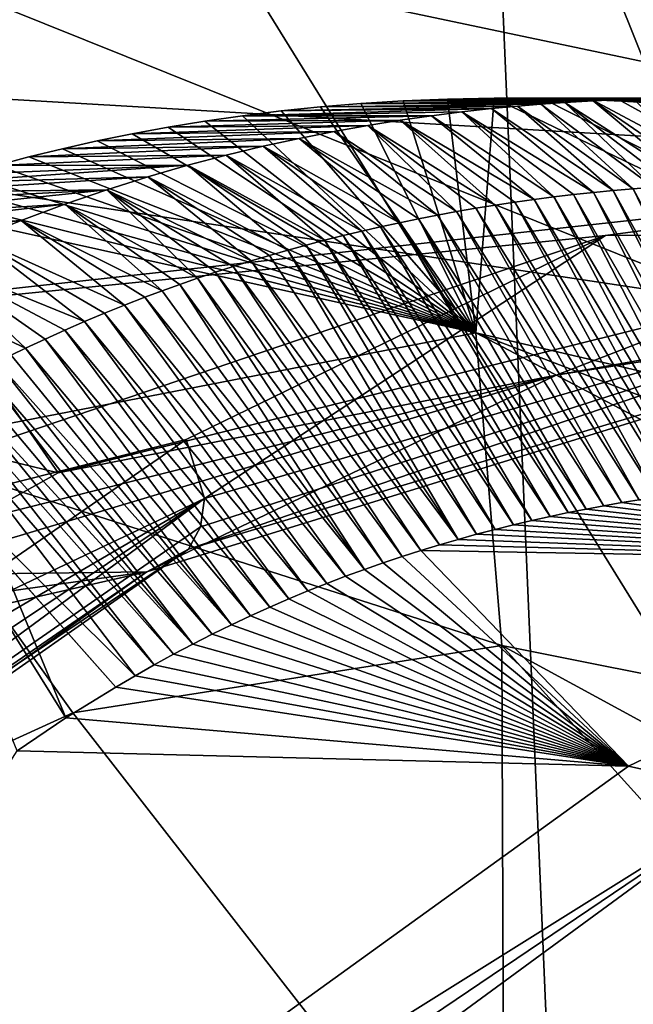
# Model space of a CAD drawing. Header units: metres. Extents: x -150 to 307, y -550 to 84.
# Tile 390 of 656: x 170.89 to 172.11, y 10.63 to 12.6. Entities that reach past the tile are written whole.
import ezdxf

# ---------------------------------------------------------------- set-up
doc = ezdxf.new("R2010")
doc.units = ezdxf.units.M
doc.layers.add('solid_26006363', color=7, linetype='CONTINUOUS')

msp = doc.modelspace()

# ---------------------------------------------------------------- linework, layer by layer
at = {"layer": 'solid_26006363'}
for points in [[(169.286987, 13.115409, 853.507263), (171.771301, 15.765386, 857.73407), (173.115189, 12.310414, 856.930786)], [(173.115189, 12.310414, 856.930786), (171.771301, 15.765386, 857.73407), (175.962662, 15.430596, 861.105591)], [(172.062759, 7.739251, 890.959351), (168.109161, 13.795001, 886.157959), (171.730453, 15.491827, 889.848267)], [(172.062759, 7.739251, 890.959351), (171.730453, 15.491827, 889.848267), (175.531326, 13.875046, 893.989563)], [(170.362183, 14.264472, 891.475952), (174.411835, 7.725043, 896.199707), (174.006027, 15.452538, 895.127869)], [(170.362183, 14.264472, 891.475952), (170.652481, 7.129633, 892.419128), (174.411835, 7.725043, 896.199707)], [(172.062759, 7.739251, 890.959351), (175.531326, 13.875046, 893.989563), (175.855179, 6.935004, 894.855896)], [(172.062759, 7.739251, 890.959351), (168.248322, 6.890068, 887.028809), (168.109161, 13.795001, 886.157959)], [(172.114243, 13.350467, 863.699036), (171.938828, 13.132442, 863.57959), (173.022903, 12.541523, 864.268433)], [(170.117279, 12.921765, 856.267944), (172.329987, 12.032898, 857.544189), (171.822189, 13.299157, 858.143555)], [(171.822189, 13.299157, 858.143555), (172.329987, 12.032898, 857.544189), (173.111725, 11.98535, 858.310791)], [(171.822189, 13.299157, 858.143555), (173.111725, 11.98535, 858.310791), (172.77774, 13.218596, 859.032776)], [(173.022903, 12.541523, 864.268433), (171.938828, 13.132442, 863.57959), (172.041672, 12.873581, 863.547913)], [(169.488129, 12.521033, 853.281311), (169.286987, 13.115409, 853.507263), (173.115189, 12.310414, 856.930786)], [(174.687469, 12.528455, 860.603271), (173.59816, 11.967732, 863.607239), (171.262955, 13.110596, 862.093933)], [(172.041672, 12.873581, 863.547913), (171.262955, 13.110596, 862.093933), (173.59816, 11.967732, 863.607239)], [(173.731781, 12.961796, 859.844849), (174.687469, 12.528455, 860.603271), (171.262955, 13.110596, 862.093933)], [(170.544571, 12.300545, 856.086853), (172.329987, 12.032898, 857.544189), (170.117279, 12.921765, 856.267944)], [(172.041672, 12.873581, 863.547913), (173.59816, 11.967732, 863.607239), (174.140121, 11.49324, 864.840942)], [(173.022903, 12.541523, 864.268433), (172.041672, 12.873581, 863.547913), (174.140121, 11.49324, 864.840942)], [(169.678757, 11.931043, 853.0672), (169.488129, 12.521033, 853.281311), (173.115189, 12.310414, 856.930786)], [(171.799194, 11.974298, 858.490173), (171.569214, 12.432742, 858.255615), (171.488388, 12.426051, 858.171021)], [(171.488388, 12.426051, 858.171021), (171.569214, 12.432742, 858.255615), (171.929001, 12.431523, 857.768616)], [(171.569214, 12.432742, 858.255615), (172.034119, 12.438316, 857.878601), (171.977081, 12.434977, 857.819092)], [(171.569214, 12.432742, 858.255615), (171.653793, 12.437981, 858.343079), (172.034119, 12.438316, 857.878601)], [(171.799194, 11.974298, 858.490173), (171.653793, 12.437981, 858.343079), (171.569214, 12.432742, 858.255615)], [(171.569214, 12.432742, 858.255615), (171.977081, 12.434977, 857.819092), (171.929001, 12.431523, 857.768616)], [(171.653793, 12.437981, 858.343079), (172.115616, 12.441683, 857.962769), (172.034119, 12.438316, 857.878601)], [(171.653793, 12.437981, 858.343079), (171.742966, 12.441591, 858.434143), (172.115616, 12.441683, 857.962769)], [(171.799194, 11.974298, 858.490173), (171.742966, 12.441591, 858.434143), (171.653793, 12.437981, 858.343079)], [(171.742966, 12.441591, 858.434143), (172.219833, 12.443626, 858.069092), (172.115616, 12.441683, 857.962769)], [(171.742966, 12.441591, 858.434143), (171.83606, 12.443315, 858.528076), (172.219833, 12.443626, 858.069092)], [(171.799194, 11.974298, 858.490173), (171.83606, 12.443315, 858.528076), (171.742966, 12.441591, 858.434143)], [(171.799194, 11.974298, 858.490173), (173.764969, 11.51687, 860.265137), (171.83606, 12.443315, 858.528076)], [(171.83606, 12.443315, 858.528076), (172.336487, 12.442739, 858.186279), (172.219833, 12.443626, 858.069092)], [(171.83606, 12.443315, 858.528076), (171.932617, 12.442944, 858.624268), (172.336487, 12.442739, 858.186279)], [(171.83606, 12.443315, 858.528076), (173.764969, 11.51687, 860.265137), (171.932617, 12.442944, 858.624268)], [(171.929001, 12.431523, 857.768616), (171.977081, 12.434977, 857.819092), (172.154343, 12.265374, 857.572876)], [(171.932617, 12.442944, 858.624268), (172.032135, 12.440298, 858.722168), (172.336487, 12.442739, 858.186279)], [(171.932617, 12.442944, 858.624268), (173.764969, 11.51687, 860.265137), (172.032135, 12.440298, 858.722168)], [(171.977081, 12.434977, 857.819092), (172.034119, 12.438316, 857.878601), (172.235214, 12.270278, 857.657837)], [(171.977081, 12.434977, 857.819092), (172.235214, 12.270278, 857.657837), (172.194702, 12.26803, 857.615417)], [(171.977081, 12.434977, 857.819092), (172.194702, 12.26803, 857.615417), (172.154343, 12.265374, 857.572876)], [(172.032135, 12.440298, 858.722168), (172.453751, 12.438654, 858.302307), (172.336487, 12.442739, 858.186279)], [(172.032135, 12.440298, 858.722168), (172.090668, 12.437683, 858.779175), (172.453751, 12.438654, 858.302307)], [(172.032135, 12.440298, 858.722168), (173.764969, 11.51687, 860.265137), (172.090668, 12.437683, 858.779175)], [(172.034119, 12.438316, 857.878601), (172.115616, 12.441683, 857.962769), (172.275833, 12.27212, 857.700134)], [(172.034119, 12.438316, 857.878601), (172.275833, 12.27212, 857.700134), (172.235214, 12.270278, 857.657837)], [(172.090668, 12.437683, 858.779175), (172.559814, 12.432251, 858.405762), (172.453751, 12.438654, 858.302307)], [(172.090668, 12.437683, 858.779175), (172.150131, 12.434232, 858.836731), (172.559814, 12.432251, 858.405762)], [(172.090668, 12.437683, 858.779175), (173.764969, 11.51687, 860.265137), (172.150131, 12.434232, 858.836731)], [(171.332779, 12.408411, 858.005188), (171.830414, 12.42259, 857.66394), (171.7715, 12.416047, 857.600647)], [(171.332779, 12.408411, 858.005188), (171.409973, 12.417953, 858.087952), (171.830414, 12.42259, 857.66394)], [(171.799194, 11.974298, 858.490173), (171.409973, 12.417953, 858.087952), (171.332779, 12.408411, 858.005188)], [(171.332779, 12.408411, 858.005188), (171.7715, 12.416047, 857.600647), (171.710831, 12.40835, 857.534912)], [(171.409973, 12.417953, 858.087952), (171.882553, 12.427628, 857.719482), (171.830414, 12.42259, 857.66394)], [(171.409973, 12.417953, 858.087952), (171.488388, 12.426051, 858.171021), (171.882553, 12.427628, 857.719482)], [(171.799194, 11.974298, 858.490173), (171.488388, 12.426051, 858.171021), (171.409973, 12.417953, 858.087952)], [(171.488388, 12.426051, 858.171021), (171.929001, 12.431523, 857.768616), (171.882553, 12.427628, 857.719482)], [(171.710831, 12.40835, 857.534912), (171.7715, 12.416047, 857.600647), (171.955261, 12.246049, 857.358948)], [(171.7715, 12.416047, 857.600647), (171.830414, 12.42259, 857.66394), (172.034271, 12.254977, 857.444702)], [(171.7715, 12.416047, 857.600647), (172.034271, 12.254977, 857.444702), (171.994659, 12.25071, 857.401855)], [(171.7715, 12.416047, 857.600647), (171.994659, 12.25071, 857.401855), (171.955261, 12.246049, 857.358948)], [(171.830414, 12.42259, 857.66394), (171.882553, 12.427628, 857.719482), (172.074112, 12.258845, 857.487488)], [(171.830414, 12.42259, 857.66394), (172.074112, 12.258845, 857.487488), (172.034271, 12.254977, 857.444702)], [(171.882553, 12.427628, 857.719482), (171.929001, 12.431523, 857.768616), (172.114136, 12.262312, 857.530273)], [(171.882553, 12.427628, 857.719482), (172.114136, 12.262312, 857.530273), (172.074112, 12.258845, 857.487488)], [(171.929001, 12.431523, 857.768616), (172.154343, 12.265374, 857.572876), (172.114136, 12.262312, 857.530273)], [(171.183929, 12.385505, 857.842773), (171.648178, 12.399365, 857.466309), (171.583252, 12.388939, 857.394531)], [(171.183929, 12.385505, 857.842773), (171.257385, 12.39756, 857.923401), (171.648178, 12.399365, 857.466309)], [(171.799194, 11.974298, 858.490173), (171.257385, 12.39756, 857.923401), (171.183929, 12.385505, 857.842773)], [(171.799194, 11.974298, 858.490173), (171.332779, 12.408411, 858.005188), (171.257385, 12.39756, 857.923401)], [(171.257385, 12.39756, 857.923401), (171.332779, 12.408411, 858.005188), (171.710831, 12.40835, 857.534912)], [(171.257385, 12.39756, 857.923401), (171.710831, 12.40835, 857.534912), (171.648178, 12.399365, 857.466309)], [(171.583252, 12.388939, 857.394531), (171.648178, 12.399365, 857.466309), (171.838089, 12.229697, 857.229675)], [(171.648178, 12.399365, 857.466309), (171.710831, 12.40835, 857.534912), (171.916046, 12.240992, 857.315979)], [(171.648178, 12.399365, 857.466309), (171.916046, 12.240992, 857.315979), (171.876984, 12.23554, 857.272888)], [(171.648178, 12.399365, 857.466309), (171.876984, 12.23554, 857.272888), (171.838089, 12.229697, 857.229675)], [(171.710831, 12.40835, 857.534912), (171.955261, 12.246049, 857.358948), (171.916046, 12.240992, 857.315979)], [(171.04184, 12.357948, 857.684082), (171.515839, 12.376884, 857.319214), (171.446167, 12.363078, 857.24054)], [(171.04184, 12.357948, 857.684082), (171.112152, 12.372296, 857.763123), (171.515839, 12.376884, 857.319214)], [(171.112152, 12.372296, 857.763123), (171.583252, 12.388939, 857.394531), (171.515839, 12.376884, 857.319214)], [(171.112152, 12.372296, 857.763123), (171.183929, 12.385505, 857.842773), (171.583252, 12.388939, 857.394531)], [(171.799194, 11.974298, 858.490173), (171.183929, 12.385505, 857.842773), (171.112152, 12.372296, 857.763123)], [(171.446167, 12.363078, 857.24054), (171.515839, 12.376884, 857.319214), (171.722488, 12.209832, 857.099487)], [(171.515839, 12.376884, 857.319214), (171.583252, 12.388939, 857.394531), (171.760834, 12.216843, 857.143005)], [(171.515839, 12.376884, 857.319214), (171.760834, 12.216843, 857.143005), (171.722488, 12.209832, 857.099487)], [(171.583252, 12.388939, 857.394531), (171.838089, 12.229697, 857.229675), (171.799377, 12.223464, 857.186401)], [(171.583252, 12.388939, 857.394531), (171.799377, 12.223464, 857.186401), (171.760834, 12.216843, 857.143005)], [(170.972839, 12.342483, 857.605652), (171.446167, 12.363078, 857.24054), (171.374283, 12.347358, 857.158264)], [(170.972839, 12.342483, 857.605652), (171.04184, 12.357948, 857.684082), (171.446167, 12.363078, 857.24054)], [(171.799194, 11.974298, 858.490173), (171.04184, 12.357948, 857.684082), (170.972839, 12.342483, 857.605652)], [(171.799194, 11.974298, 858.490173), (171.112152, 12.372296, 857.763123), (171.04184, 12.357948, 857.684082)], [(171.374283, 12.347358, 857.158264), (171.446167, 12.363078, 857.24054), (171.646393, 12.19465, 857.012329)], [(171.446167, 12.363078, 857.24054), (171.722488, 12.209832, 857.099487), (171.684326, 12.202435, 857.055908)], [(171.446167, 12.363078, 857.24054), (171.684326, 12.202435, 857.055908), (171.646393, 12.19465, 857.012329)], [(170.905777, 12.326096, 857.528442), (171.374283, 12.347358, 857.158264), (171.299988, 12.329493, 857.072205)], [(170.905777, 12.326096, 857.528442), (170.972839, 12.342483, 857.605652), (171.374283, 12.347358, 857.158264)], [(171.799194, 11.974298, 858.490173), (170.972839, 12.342483, 857.605652), (170.905777, 12.326096, 857.528442)], [(171.299988, 12.329493, 857.072205), (171.374283, 12.347358, 857.158264), (171.571136, 12.177928, 856.924805)], [(171.374283, 12.347358, 857.158264), (171.646393, 12.19465, 857.012329), (171.608658, 12.186481, 856.968628)], [(171.374283, 12.347358, 857.158264), (171.608658, 12.186481, 856.968628), (171.571136, 12.177928, 856.924805)], [(170.841309, 12.309051, 857.45343), (171.299988, 12.329493, 857.072205), (171.223145, 12.309225, 856.981934)], [(170.841309, 12.309051, 857.45343), (170.905777, 12.326096, 857.528442), (171.299988, 12.329493, 857.072205)], [(171.799194, 11.974298, 858.490173), (170.905777, 12.326096, 857.528442), (170.841309, 12.309051, 857.45343)], [(171.223145, 12.309225, 856.981934), (171.299988, 12.329493, 857.072205), (171.496704, 12.15967, 856.837036)], [(171.299988, 12.329493, 857.072205), (171.571136, 12.177928, 856.924805), (171.533813, 12.168991, 856.880981)], [(171.299988, 12.329493, 857.072205), (171.533813, 12.168991, 856.880981), (171.496704, 12.15967, 856.837036)], [(172.058716, 12.168938, 855.772095), (169.678757, 11.931043, 853.0672), (173.115189, 12.310414, 856.930786)], [(170.544571, 12.300545, 856.086853), (169.948624, 11.941681, 855.223328), (170.964401, 11.694973, 855.906555)], [(170.544571, 12.300545, 856.086853), (170.964401, 11.694973, 855.906555), (172.329987, 12.032898, 857.544189)], [(170.721664, 12.273944, 857.311707), (171.223145, 12.309225, 856.981934), (171.143631, 12.286284, 856.887146)], [(170.721664, 12.273944, 857.311707), (170.780014, 12.291641, 857.381226), (171.223145, 12.309225, 856.981934)], [(170.780014, 12.291641, 857.381226), (170.841309, 12.309051, 857.45343), (171.223145, 12.309225, 856.981934)], [(171.799194, 11.974298, 858.490173), (170.841309, 12.309051, 857.45343), (170.780014, 12.291641, 857.381226)], [(171.143631, 12.286284, 856.887146), (171.223145, 12.309225, 856.981934), (171.423111, 12.139877, 856.748962)], [(171.223145, 12.309225, 856.981934), (171.496704, 12.15967, 856.837036), (171.459808, 12.149964, 856.79303)], [(171.223145, 12.309225, 856.981934), (171.459808, 12.149964, 856.79303), (171.423111, 12.139877, 856.748962)], [(173.090439, 12.175703, 856.904907), (172.058716, 12.168938, 855.772095), (173.115189, 12.310414, 856.930786)], [(170.665451, 12.255841, 857.244019), (171.143631, 12.286284, 856.887146), (171.061768, 12.260505, 856.787964)], [(170.665451, 12.255841, 857.244019), (170.721664, 12.273944, 857.311707), (171.143631, 12.286284, 856.887146)], [(171.799194, 11.974298, 858.490173), (170.780014, 12.291641, 857.381226), (170.721664, 12.273944, 857.311707)], [(171.061768, 12.260505, 856.787964), (171.143631, 12.286284, 856.887146), (171.350357, 12.118561, 856.660583)], [(171.143631, 12.286284, 856.887146), (171.423111, 12.139877, 856.748962), (171.386627, 12.12941, 856.704773)], [(171.143631, 12.286284, 856.887146), (171.386627, 12.12941, 856.704773), (171.350357, 12.118561, 856.660583)], [(170.519073, 12.203646, 857.064148), (171.061768, 12.260505, 856.787964), (170.977463, 12.231583, 856.684143)], [(170.519073, 12.203646, 857.064148), (170.610611, 12.237154, 857.177246), (171.061768, 12.260505, 856.787964)], [(170.610611, 12.237154, 857.177246), (170.665451, 12.255841, 857.244019), (171.061768, 12.260505, 856.787964)], [(171.799194, 11.974298, 858.490173), (170.665451, 12.255841, 857.244019), (170.610611, 12.237154, 857.177246)], [(171.799194, 11.974298, 858.490173), (170.721664, 12.273944, 857.311707), (170.665451, 12.255841, 857.244019)], [(170.977463, 12.231583, 856.684143), (171.061768, 12.260505, 856.787964), (171.242828, 12.083752, 856.527405)], [(171.061768, 12.260505, 856.787964), (171.350357, 12.118561, 856.660583), (171.314285, 12.107334, 856.616211)], [(171.061768, 12.260505, 856.787964), (171.314285, 12.107334, 856.616211), (171.278442, 12.095731, 856.571838)], [(171.061768, 12.260505, 856.787964), (171.278442, 12.095731, 856.571838), (171.242828, 12.083752, 856.527405)], [(171.994659, 12.25071, 857.401855), (172.034271, 12.254977, 857.444702), (172.331604, 11.667213, 857.220276)], [(172.034271, 12.254977, 857.444702), (172.074112, 12.258845, 857.487488), (172.364929, 11.670221, 857.257019)], [(172.034271, 12.254977, 857.444702), (172.364929, 11.670221, 857.257019), (172.331604, 11.667213, 857.220276)], [(172.074112, 12.258845, 857.487488), (172.114136, 12.262312, 857.530273), (172.397995, 11.672879, 857.293213)], [(172.074112, 12.258845, 857.487488), (172.397995, 11.672879, 857.293213), (172.364929, 11.670221, 857.257019)], [(172.114136, 12.262312, 857.530273), (172.154343, 12.265374, 857.572876), (172.430786, 11.6752, 857.328918)], [(172.114136, 12.262312, 857.530273), (172.430786, 11.6752, 857.328918), (172.397995, 11.672879, 857.293213)], [(170.614639, 11.745116, 857.146362), (171.799194, 11.974298, 858.490173), (170.610611, 12.237154, 857.177246)], [(171.838089, 12.229697, 857.229675), (171.876984, 12.23554, 857.272888), (172.195694, 11.651467, 857.067688)], [(171.876984, 12.23554, 857.272888), (171.916046, 12.240992, 857.315979), (172.230072, 11.655987, 857.10675)], [(171.876984, 12.23554, 857.272888), (172.230072, 11.655987, 857.10675), (172.195694, 11.651467, 857.067688)], [(171.916046, 12.240992, 857.315979), (171.955261, 12.246049, 857.358948), (172.264175, 11.660109, 857.145142)], [(171.916046, 12.240992, 857.315979), (172.264175, 11.660109, 857.145142), (172.230072, 11.655987, 857.10675)], [(171.955261, 12.246049, 857.358948), (171.994659, 12.25071, 857.401855), (172.298019, 11.663847, 857.182983)], [(171.955261, 12.246049, 857.358948), (172.298019, 11.663847, 857.182983), (172.264175, 11.660109, 857.145142)], [(171.994659, 12.25071, 857.401855), (172.331604, 11.667213, 857.220276), (172.298019, 11.663847, 857.182983)], [(170.432144, 12.169045, 856.954712), (170.977463, 12.231583, 856.684143), (170.890503, 12.19915, 856.575195)], [(170.432144, 12.169045, 856.954712), (170.519073, 12.203646, 857.064148), (170.977463, 12.231583, 856.684143)], [(170.890503, 12.19915, 856.575195), (170.977463, 12.231583, 856.684143), (171.172256, 12.058691, 856.438293)], [(170.977463, 12.231583, 856.684143), (171.242828, 12.083752, 856.527405), (171.207428, 12.071404, 856.482849)], [(170.977463, 12.231583, 856.684143), (171.207428, 12.071404, 856.482849), (171.172256, 12.058691, 856.438293)], [(171.722488, 12.209832, 857.099487), (171.760834, 12.216843, 857.143005), (172.090927, 11.635427, 856.947021)], [(171.760834, 12.216843, 857.143005), (171.799377, 12.223464, 857.186401), (172.126114, 11.641198, 856.987854)], [(171.760834, 12.216843, 857.143005), (172.126114, 11.641198, 856.987854), (172.090927, 11.635427, 856.947021)], [(171.799377, 12.223464, 857.186401), (171.838089, 12.229697, 857.229675), (172.161026, 11.646541, 857.028076)], [(171.799377, 12.223464, 857.186401), (172.161026, 11.646541, 857.028076), (172.126114, 11.641198, 856.987854)], [(171.838089, 12.229697, 857.229675), (172.195694, 11.651467, 857.067688), (172.161026, 11.646541, 857.028076)], [(170.349442, 12.133518, 856.848694), (170.890503, 12.19915, 856.575195), (170.800766, 12.162798, 856.460571)], [(170.349442, 12.133518, 856.848694), (170.432144, 12.169045, 856.954712), (170.890503, 12.19915, 856.575195)], [(170.800766, 12.162798, 856.460571), (170.890503, 12.19915, 856.575195), (171.096863, 12.029896, 856.341492)], [(170.890503, 12.19915, 856.575195), (171.172256, 12.058691, 856.438293), (171.137329, 12.045613, 856.393616)], [(170.890503, 12.19915, 856.575195), (171.137329, 12.045613, 856.393616), (171.096863, 12.029896, 856.341492)], [(171.646393, 12.19465, 857.012329), (171.684326, 12.202435, 857.055908), (172.019867, 11.622551, 856.863586)], [(171.684326, 12.202435, 857.055908), (171.722488, 12.209832, 857.099487), (172.055511, 11.629215, 856.90564)], [(171.684326, 12.202435, 857.055908), (172.055511, 11.629215, 856.90564), (172.019867, 11.622551, 856.863586)], [(171.722488, 12.209832, 857.099487), (172.090927, 11.635427, 856.947021), (172.055511, 11.629215, 856.90564)], [(171.533813, 12.168991, 856.880981), (171.571136, 12.177928, 856.924805), (171.911484, 11.599678, 856.733643)], [(171.571136, 12.177928, 856.924805), (171.608658, 12.186481, 856.968628), (171.947891, 11.607808, 856.777649)], [(171.571136, 12.177928, 856.924805), (171.947891, 11.607808, 856.777649), (171.911484, 11.599678, 856.733643)], [(171.608658, 12.186481, 856.968628), (171.646393, 12.19465, 857.012329), (171.984009, 11.615423, 856.820923)], [(171.608658, 12.186481, 856.968628), (171.984009, 11.615423, 856.820923), (171.947891, 11.607808, 856.777649)], [(171.646393, 12.19465, 857.012329), (172.019867, 11.622551, 856.863586), (171.984009, 11.615423, 856.820923)], [(172.058716, 12.168938, 855.772095), (169.838028, 11.415186, 852.888245), (169.678757, 11.931043, 853.0672)], [(172.058716, 12.168938, 855.772095), (171.220047, 11.761777, 854.641846), (169.838028, 11.415186, 852.888245)], [(170.708267, 12.122124, 856.340088), (170.800766, 12.162798, 856.460571), (171.016876, 11.996982, 856.236938)], [(170.800766, 12.162798, 856.460571), (171.096863, 12.029896, 856.341492), (171.056717, 12.013685, 856.289246)], [(170.800766, 12.162798, 856.460571), (171.056717, 12.013685, 856.289246), (171.016876, 11.996982, 856.236938)], [(171.256592, 11.643537, 854.671326), (171.220047, 11.761777, 854.641846), (172.058716, 12.168938, 855.772095)], [(171.22493, 11.542435, 854.738281), (171.248611, 11.586985, 854.702271), (173.090439, 12.175703, 856.904907)], [(173.042908, 12.083013, 856.95282), (171.22493, 11.542435, 854.738281), (173.090439, 12.175703, 856.904907)], [(171.248611, 11.586985, 854.702271), (171.256592, 11.643537, 854.671326), (173.090439, 12.175703, 856.904907)], [(173.090439, 12.175703, 856.904907), (171.256592, 11.643537, 854.671326), (172.058716, 12.168938, 855.772095)], [(171.459808, 12.149964, 856.79303), (171.496704, 12.15967, 856.837036), (171.837952, 11.581837, 856.643494)], [(171.496704, 12.15967, 856.837036), (171.533813, 12.168991, 856.880981), (171.874832, 11.591024, 856.688904)], [(171.496704, 12.15967, 856.837036), (171.874832, 11.591024, 856.688904), (171.837952, 11.581837, 856.643494)], [(171.533813, 12.168991, 856.880981), (171.911484, 11.599678, 856.733643), (171.874832, 11.591024, 856.688904)], [(171.386627, 12.12941, 856.704773), (171.423111, 12.139877, 856.748962), (171.763718, 11.561831, 856.550842)], [(171.423111, 12.139877, 856.748962), (171.459808, 12.149964, 856.79303), (171.800903, 11.572107, 856.597473)], [(171.423111, 12.139877, 856.748962), (171.800903, 11.572107, 856.597473), (171.763718, 11.561831, 856.550842)], [(171.459808, 12.149964, 856.79303), (171.837952, 11.581837, 856.643494), (171.800903, 11.572107, 856.597473)], [(170.613312, 12.076829, 856.213806), (170.708267, 12.122124, 856.340088), (170.899155, 11.943912, 856.079468)], [(170.708267, 12.122124, 856.340088), (171.016876, 11.996982, 856.236938), (170.977341, 11.979784, 856.18457)], [(170.708267, 12.122124, 856.340088), (170.977341, 11.979784, 856.18457), (170.938095, 11.962093, 856.13208)], [(170.708267, 12.122124, 856.340088), (170.938095, 11.962093, 856.13208), (170.899155, 11.943912, 856.079468)], [(171.314285, 12.107334, 856.616211), (171.350357, 12.118561, 856.660583), (171.72644, 11.551004, 856.503662)], [(171.350357, 12.118561, 856.660583), (171.386627, 12.12941, 856.704773), (171.763718, 11.561831, 856.550842)], [(171.350357, 12.118561, 856.660583), (171.763718, 11.561831, 856.550842), (171.72644, 11.551004, 856.503662)], [(171.278442, 12.095731, 856.571838), (171.314285, 12.107334, 856.616211), (171.689102, 11.539623, 856.455872)], [(171.314285, 12.107334, 856.616211), (171.72644, 11.551004, 856.503662), (171.689102, 11.539623, 856.455872)], [(171.141388, 11.49695, 854.814697), (171.22493, 11.542435, 854.738281), (173.042908, 12.083013, 856.95282)], [(171.960022, 11.889962, 855.925232), (171.141388, 11.49695, 854.814697), (173.042908, 12.083013, 856.95282)], [(171.207428, 12.071404, 856.482849), (171.242828, 12.083752, 856.527405), (171.614243, 11.515166, 856.358765)], [(171.242828, 12.083752, 856.527405), (171.278442, 12.095731, 856.571838), (171.651718, 11.527684, 856.407593)], [(171.242828, 12.083752, 856.527405), (171.651718, 11.527684, 856.407593), (171.614243, 11.515166, 856.358765)], [(171.278442, 12.095731, 856.571838), (171.689102, 11.539623, 856.455872), (171.651718, 11.527684, 856.407593)], [(172.917984, 12.041559, 856.995605), (171.960022, 11.889962, 855.925232), (173.042908, 12.083013, 856.95282)], [(170.613312, 12.076829, 856.213806), (170.899155, 11.943912, 856.079468), (170.870163, 11.929959, 856.040039)], [(171.137329, 12.045613, 856.393616), (171.172256, 12.058691, 856.438293), (171.576675, 11.502047, 856.309265)], [(171.172256, 12.058691, 856.438293), (171.207428, 12.071404, 856.482849), (171.576675, 11.502047, 856.309265)], [(171.207428, 12.071404, 856.482849), (171.614243, 11.515166, 856.358765), (171.576675, 11.502047, 856.309265)], [(171.096863, 12.029896, 856.341492), (171.137329, 12.045613, 856.393616), (171.539017, 11.488302, 856.259094)], [(171.137329, 12.045613, 856.393616), (171.576675, 11.502047, 856.309265), (171.539017, 11.488302, 856.259094)], [(172.329987, 12.032898, 857.544189), (171.960022, 11.889962, 855.925232), (172.917984, 12.041559, 856.995605)], [(172.329987, 12.032898, 857.544189), (170.964401, 11.694973, 855.906555), (171.960022, 11.889962, 855.925232)], [(171.056717, 12.013685, 856.289246), (171.096863, 12.029896, 856.341492), (171.501236, 11.473907, 856.208252)], [(171.096863, 12.029896, 856.341492), (171.539017, 11.488302, 856.259094), (171.501236, 11.473907, 856.208252)], [(171.016876, 11.996982, 856.236938), (171.056717, 12.013685, 856.289246), (171.463333, 11.458836, 856.156738)], [(171.056717, 12.013685, 856.289246), (171.501236, 11.473907, 856.208252), (171.463333, 11.458836, 856.156738)], [(170.938095, 11.962093, 856.13208), (170.977341, 11.979784, 856.18457), (171.387115, 11.426548, 856.051331)], [(170.977341, 11.979784, 856.18457), (171.016876, 11.996982, 856.236938), (171.425293, 11.443059, 856.104431)], [(170.977341, 11.979784, 856.18457), (171.425293, 11.443059, 856.104431), (171.387115, 11.426548, 856.051331)], [(171.016876, 11.996982, 856.236938), (171.463333, 11.458836, 856.156738), (171.425293, 11.443059, 856.104431)], [(170.614639, 11.745116, 857.146362), (171.851318, 11.350134, 858.349365), (171.799194, 11.974298, 858.490173)], [(170.899155, 11.943912, 856.079468), (170.938095, 11.962093, 856.13208), (171.348831, 11.409288, 855.997437)], [(170.938095, 11.962093, 856.13208), (171.387115, 11.426548, 856.051331), (171.348831, 11.409288, 855.997437)], [(171.799194, 11.974298, 858.490173), (173.707184, 11.245177, 860.181519), (173.764969, 11.51687, 860.265137)], [(171.799194, 11.974298, 858.490173), (173.68689, 10.983746, 860.057434), (173.707184, 11.245177, 860.181519)], [(171.799194, 11.974298, 858.490173), (171.851318, 11.350134, 858.349365), (173.68689, 10.983746, 860.057434)], [(169.948624, 11.941681, 855.223328), (170.787384, 11.597214, 855.651672), (170.964401, 11.694973, 855.906555)], [(170.870163, 11.929959, 856.040039), (170.899155, 11.943912, 856.079468), (171.310471, 11.391276, 855.942749)], [(170.899155, 11.943912, 856.079468), (171.348831, 11.409288, 855.997437), (171.310471, 11.391276, 855.942749)], [(170.84137, 11.91574, 856.000549), (170.870163, 11.929959, 856.040039), (171.310471, 11.391276, 855.942749)], [(170.784348, 11.886507, 855.921448), (170.812759, 11.901255, 855.960999), (171.233536, 11.352922, 855.831177)], [(170.812759, 11.901255, 855.960999), (170.84137, 11.91574, 856.000549), (171.272034, 11.372494, 855.88739)], [(170.812759, 11.901255, 855.960999), (171.272034, 11.372494, 855.88739), (171.233536, 11.352922, 855.831177)], [(170.84137, 11.91574, 856.000549), (171.310471, 11.391276, 855.942749), (171.272034, 11.372494, 855.88739)], [(170.622299, 11.490577, 855.401062), (171.141388, 11.49695, 854.814697), (171.960022, 11.889962, 855.925232)], [(170.787384, 11.597214, 855.651672), (170.622299, 11.490577, 855.401062), (171.960022, 11.889962, 855.925232)], [(170.756119, 11.871498, 855.881897), (170.784348, 11.886507, 855.921448), (171.233536, 11.352922, 855.831177)], [(170.964401, 11.694973, 855.906555), (170.787384, 11.597214, 855.651672), (171.960022, 11.889962, 855.925232)], [(170.728683, 11.856552, 855.84314), (170.756119, 11.871498, 855.881897), (171.195007, 11.332542, 855.774231)], [(170.756119, 11.871498, 855.881897), (171.233536, 11.352922, 855.831177), (171.195007, 11.332542, 855.774231)], [(170.697861, 11.83934, 855.799255), (170.728683, 11.856552, 855.84314), (171.156433, 11.311337, 855.716553)], [(170.728683, 11.856552, 855.84314), (171.195007, 11.332542, 855.774231), (171.156433, 11.311337, 855.716553)], [(170.697861, 11.83934, 855.799255), (171.117859, 11.289285, 855.658081), (170.614136, 11.790237, 855.678284)], [(170.697861, 11.83934, 855.799255), (171.156433, 11.311337, 855.716553), (171.117859, 11.289285, 855.658081)], [(170.614136, 11.790237, 855.678284), (170.979309, 11.205202, 855.451172), (170.882019, 11.139642, 855.30127)], [(170.614136, 11.790237, 855.678284), (171.117859, 11.289285, 855.658081), (171.079285, 11.266367, 855.598755)], [(170.614136, 11.790237, 855.678284), (171.079285, 11.266367, 855.598755), (170.845718, 11.528831, 855.638184)], [(170.614136, 11.790237, 855.678284), (170.845718, 11.528831, 855.638184), (170.979309, 11.205202, 855.451172)], [(171.220047, 11.761777, 854.641846), (170.590714, 11.327991, 853.678101), (169.838028, 11.415186, 852.888245)], [(170.614639, 11.745116, 857.146362), (170.22287, 10.864361, 856.317993), (170.993378, 11.215206, 857.37085)], [(171.256592, 11.643537, 854.671326), (170.590714, 11.327991, 853.678101), (171.220047, 11.761777, 854.641846)], [(170.614639, 11.745116, 857.146362), (170.993378, 11.215206, 857.37085), (171.851318, 11.350134, 858.349365)], [(171.256592, 11.643537, 854.671326), (169.989334, 10.903028, 852.718201), (170.590714, 11.327991, 853.678101)], [(170.021835, 10.81733, 852.735596), (169.989334, 10.903028, 852.718201), (171.256592, 11.643537, 854.671326)], [(170.017136, 10.73326, 852.775208), (171.256592, 11.643537, 854.671326), (171.248611, 11.586985, 854.702271)], [(170.017136, 10.73326, 852.775208), (170.021835, 10.81733, 852.735596), (171.256592, 11.643537, 854.671326)], [(172.019867, 11.622551, 856.863586), (172.055511, 11.629215, 856.90564), (172.960815, 11.517524, 855.007019)], [(172.055511, 11.629215, 856.90564), (172.090927, 11.635427, 856.947021), (172.960815, 11.517524, 855.007019)], [(172.090927, 11.635427, 856.947021), (172.126114, 11.641198, 856.987854), (172.960815, 11.517524, 855.007019)], [(171.911484, 11.599678, 856.733643), (171.947891, 11.607808, 856.777649), (172.960815, 11.517524, 855.007019)], [(171.947891, 11.607808, 856.777649), (171.984009, 11.615423, 856.820923), (172.960815, 11.517524, 855.007019)], [(171.984009, 11.615423, 856.820923), (172.019867, 11.622551, 856.863586), (172.960815, 11.517524, 855.007019)], [(170.017136, 10.73326, 852.775208), (171.248611, 11.586985, 854.702271), (171.22493, 11.542435, 854.738281)], [(171.837952, 11.581837, 856.643494), (171.874832, 11.591024, 856.688904), (172.960815, 11.517524, 855.007019)], [(171.874832, 11.591024, 856.688904), (171.911484, 11.599678, 856.733643), (172.960815, 11.517524, 855.007019)], [(171.763718, 11.561831, 856.550842), (171.800903, 11.572107, 856.597473), (172.960815, 11.517524, 855.007019)], [(171.800903, 11.572107, 856.597473), (171.837952, 11.581837, 856.643494), (172.960815, 11.517524, 855.007019)], [(171.689102, 11.539623, 856.455872), (171.72644, 11.551004, 856.503662), (172.960815, 11.517524, 855.007019)], [(171.72644, 11.551004, 856.503662), (171.763718, 11.561831, 856.550842), (172.960815, 11.517524, 855.007019)], [(169.97612, 10.668672, 852.828796), (171.22493, 11.542435, 854.738281), (171.141388, 11.49695, 854.814697)], [(169.97612, 10.668672, 852.828796), (170.017136, 10.73326, 852.775208), (171.22493, 11.542435, 854.738281)], [(170.845718, 11.528831, 855.638184), (171.079285, 11.266367, 855.598755), (170.979309, 11.205202, 855.451172)], [(171.614243, 11.515166, 856.358765), (171.651718, 11.527684, 856.407593), (172.104614, 11.108651, 853.830322)], [(171.651718, 11.527684, 856.407593), (171.689102, 11.539623, 856.455872), (172.104614, 11.108651, 853.830322)], [(171.689102, 11.539623, 856.455872), (172.960815, 11.517524, 855.007019), (172.104614, 11.108651, 853.830322)], [(171.576675, 11.502047, 856.309265), (171.614243, 11.515166, 856.358765), (172.104614, 11.108651, 853.830322)], [(172.960815, 11.517524, 855.007019), (172.364166, 11.051166, 853.692017), (172.104614, 11.108651, 853.830322)], [(170.51326, 11.065001, 853.853027), (169.97612, 10.668672, 852.828796), (171.141388, 11.49695, 854.814697)], [(170.385513, 11.325529, 855.029724), (170.51326, 11.065001, 853.853027), (171.141388, 11.49695, 854.814697)], [(170.503662, 11.407994, 855.215393), (170.385513, 11.325529, 855.029724), (171.141388, 11.49695, 854.814697)], [(170.503662, 11.407994, 855.215393), (171.141388, 11.49695, 854.814697), (170.622299, 11.490577, 855.401062)], [(171.501236, 11.473907, 856.208252), (171.539017, 11.488302, 856.259094), (172.104614, 11.108651, 853.830322)], [(171.539017, 11.488302, 856.259094), (171.576675, 11.502047, 856.309265), (172.104614, 11.108651, 853.830322)], [(171.463333, 11.458836, 856.156738), (171.501236, 11.473907, 856.208252), (172.104614, 11.108651, 853.830322)], [(171.425293, 11.443059, 856.104431), (171.463333, 11.458836, 856.156738), (172.104614, 11.108651, 853.830322)], [(171.387115, 11.426548, 856.051331), (171.425293, 11.443059, 856.104431), (172.104614, 11.108651, 853.830322)], [(171.310471, 11.391276, 855.942749), (171.348831, 11.409288, 855.997437), (172.104614, 11.108651, 853.830322)], [(171.348831, 11.409288, 855.997437), (171.387115, 11.426548, 856.051331), (172.104614, 11.108651, 853.830322)], [(171.272034, 11.372494, 855.88739), (171.310471, 11.391276, 855.942749), (172.104614, 11.108651, 853.830322)], [(171.233536, 11.352922, 855.831177), (171.272034, 11.372494, 855.88739), (172.104614, 11.108651, 853.830322)], [(171.851318, 11.350134, 858.349365), (170.993378, 11.215206, 857.37085), (171.855896, 10.109581, 857.564514)], [(171.195007, 11.332542, 855.774231), (171.233536, 11.352922, 855.831177), (172.104614, 11.108651, 853.830322)], [(171.851318, 11.350134, 858.349365), (173.398544, 10.508565, 859.480591), (173.68689, 10.983746, 860.057434)], [(171.851318, 11.350134, 858.349365), (173.026062, 10.051192, 858.816467), (173.398544, 10.508565, 859.480591)], [(171.851318, 11.350134, 858.349365), (171.855896, 10.109581, 857.564514), (173.026062, 10.051192, 858.816467)], [(171.156433, 11.311337, 855.716553), (171.195007, 11.332542, 855.774231), (172.104614, 11.108651, 853.830322)], [(171.117859, 11.289285, 855.658081), (171.156433, 11.311337, 855.716553), (172.104614, 11.108651, 853.830322)], [(171.079285, 11.266367, 855.598755), (171.117859, 11.289285, 855.658081), (172.104614, 11.108651, 853.830322)], [(170.979309, 11.205202, 855.451172), (171.079285, 11.266367, 855.598755), (172.104614, 11.108651, 853.830322)], [(170.993378, 11.215206, 857.37085), (170.22287, 10.864361, 856.317993), (171.855896, 10.109581, 857.564514)], [(170.979309, 11.205202, 855.451172), (172.104614, 11.108651, 853.830322), (170.882019, 11.139642, 855.30127)], [(170.882019, 11.139642, 855.30127), (172.104614, 11.108651, 853.830322), (169.813034, 9.457515, 850.095398)], [(169.813034, 9.457515, 850.095398), (172.104614, 11.108651, 853.830322), (172.364166, 11.051166, 853.692017)], [(172.364166, 11.051166, 853.692017), (167.855865, 7.74964, 846.19458), (167.572937, 7.81582, 846.334351)], [(169.813034, 9.457515, 850.095398), (172.364166, 11.051166, 853.692017), (167.572937, 7.81582, 846.334351)], [(172.364166, 11.051166, 853.692017), (172.581253, 10.843797, 853.647644), (167.855865, 7.74964, 846.19458)], [(170.22287, 10.864361, 856.317993), (170.865265, 9.709399, 856.220947), (171.855896, 10.109581, 857.564514)], [(167.855865, 7.74964, 846.19458), (172.581253, 10.843797, 853.647644), (170.06691, 9.009488, 849.527222)], [(170.06691, 9.009488, 849.527222), (172.581253, 10.843797, 853.647644), (172.83783, 5.822433, 851.356567)]]:
    msp.add_3dface(points, dxfattribs=at)

doc.saveas('drawing.dxf')
